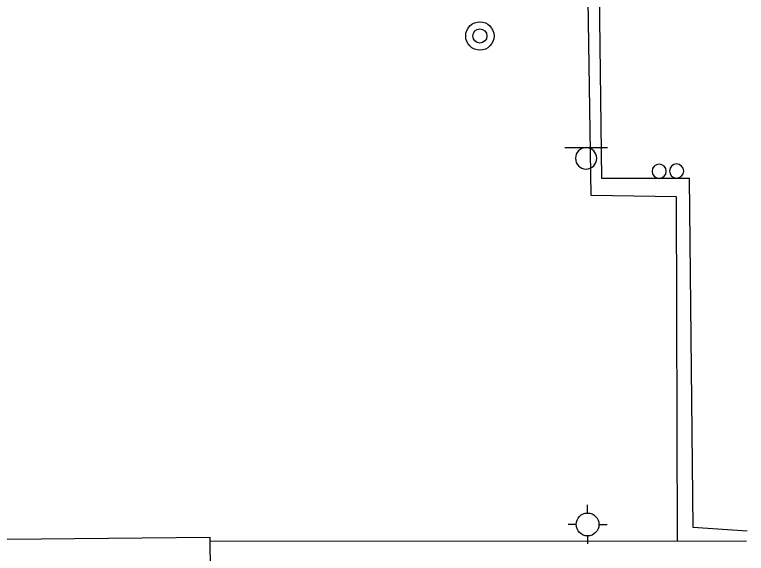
# Model space of a CAD drawing. Extents: x 2145380 to 2157287, y 139568 to 149130.
# Drawn here: x 2152893.8 to 2153021.8, y 142529.9 to 142624.1 of the extents above; entities that cross this region are included whole.
import ezdxf

# ---------------------------------------------------------------- set-up
doc = ezdxf.new("R2010")
doc.units = 0
for name, color, linetype in [('Default', 7, 'Continuous'), ('TOPO_Building', 7, 'Continuous'), ('TOPO_Fence', 7, 'Continuous'), ('TOPO_Misc', 7, 'Continuous'), ('TOPO_San Manhole', 7, 'Continuous'), ('TOPO_Sign', 7, 'Continuous'), ('TOPO_Water Fire Hydrant', 7, 'Continuous')]:
    doc.layers.add(name, color=color, linetype=linetype)

# ---------------------------------------------------------------- blocks, each defined once
blk = doc.blocks.new('POST')
at = {"layer": 'TOPO_Misc'}
for start, end in [(90, 180), (180, 270), (360, 90), (270, 0)]:
    blk.add_arc((-0.01, 0.03), 3.16, start, end, dxfattribs=at)
blk = doc.blocks.new('FIRHYD')
at = {"layer": 'TOPO_Water Fire Hydrant'}
for p, q in [((-0.02, 10.16), (-0.03, 17.34)), ((10.16, 0.02), (17.34, 0.03)), ((-10.16, -0.02), (-17.34, -0.03)), ((0.02, -10.16), (0.03, -17.34))]:
    blk.add_line(p, q, dxfattribs=at)
blk.add_circle((0, 0), 10.16, dxfattribs=at)
blk = doc.blocks.new('EXMHSS')
at = {"layer": 'Default'}
for radius in [6.3, 3.13]:
    blk.add_circle((0, 0), radius, dxfattribs=at)

msp = doc.modelspace()

# ---------------------------------------------------------------- linework, layer by layer
at = {"layer": 'TOPO_Building'}
msp.add_lwpolyline([(2152762.44, 142531.07), (2152927.92, 142532.7), (2152928.17, 142507.63), (2152762.69, 142505.99)], close=True, dxfattribs=at)
at = {"layer": 'TOPO_Fence'}
msp.add_line((2152927.93, 142531.99), (2153021.82, 142532.07), dxfattribs=at)
for points in [[(2153021.97, 142533.74), (2153012.51, 142534.42), (2153011.86, 142595.49), (2152996.52, 142595.46), (2152995.77, 142656.01), (2152987.13, 142664.77), (2152754.21, 142663.97), (2152757.9, 142608.38)], [(2153009.78, 142532.06), (2153009.57, 142592.25), (2152994.67, 142592.47), (2152993.74, 142653.32), (2152988.06, 142661.33), (2152755.87, 142659.85), (2152756.44, 142606.69)]]:
    msp.add_lwpolyline(points, dxfattribs=at)
at = {"layer": 'TOPO_Sign'}
for points in [[(2152990.03, 142600.86), (2152997.52, 142600.87)], [(2152993.78, 142600.86), (2152993.78, 142600.86)], [(2152991.91, 142598.99), (2152991.91, 142598.99)], [(2152995.64, 142598.99), (2152995.64, 142598.99)], [(2152993.78, 142597.13), (2152993.78, 142597.13)]]:
    msp.add_lwpolyline(points, dxfattribs=at)
for start, end in [(90, 180), (360, 90), (180, 270), (270, 0)]:
    msp.add_arc((2152993.78, 142598.99), 1.87, start, end, dxfattribs=at)

# ---------------------------------------------------------------- block references
at = {"layer": 'TOPO_Misc', "xscale": 0.39370000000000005, "yscale": 0.3937000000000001}
for p in [(2153006.57, 142596.72), (2153009.61, 142596.75)]:
    msp.add_blockref('POST', p, dxfattribs=at)
at = {"layer": 'TOPO_San Manhole', "xscale": 0.39370000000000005, "yscale": 0.3937000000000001}
msp.add_blockref('EXMHSS', (2152975.18, 142620.4), dxfattribs=at)
at = {"layer": 'TOPO_Water Fire Hydrant', "xscale": 0.19685000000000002, "yscale": 0.19685000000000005}
msp.add_blockref('FIRHYD', (2152994.03, 142534.93), dxfattribs=at)

doc.saveas('drawing.dxf')
